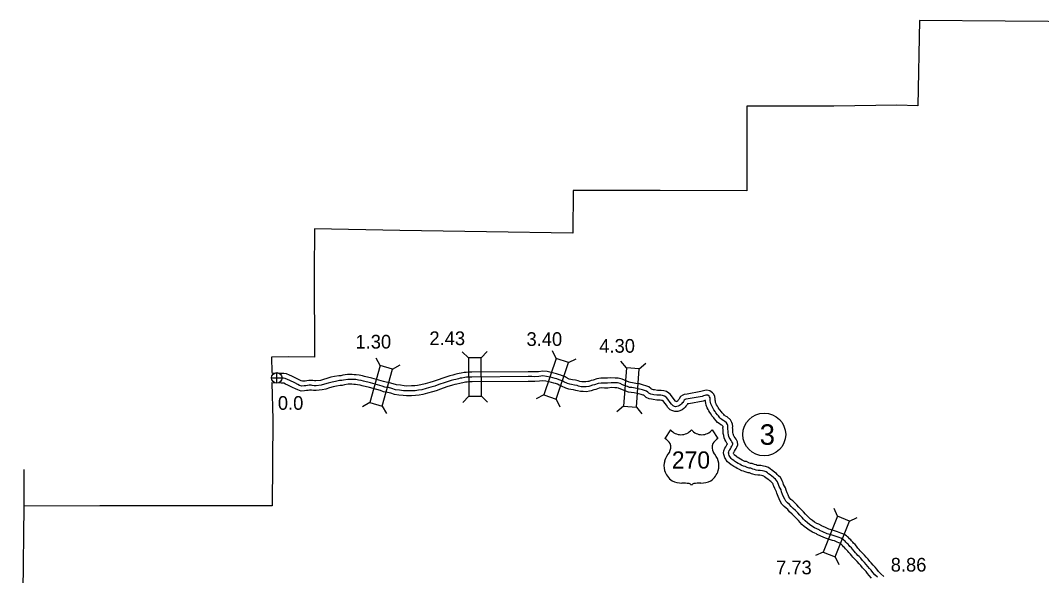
# Model space of a CAD drawing. Extents: x -83719 to 153526, y -11835 to 11446.
# Drawn here: x -5887 to -4838, y -2658 to -2087 of the extents above; entities that cross this region are included whole.
import ezdxf

# ---------------------------------------------------------------- set-up
doc = ezdxf.new("R2010")
doc.units = 0
for name, color, linetype in [('Level 15', 7, 'Continuous'), ('Level 2', 7, 'Continuous'), ('Level 20', 7, 'Continuous'), ('Level 22', 7, 'Continuous'), ('Level 25', 7, 'Continuous'), ('Level 26', 7, 'Continuous'), ('Level 27', 7, 'Continuous'), ('Level 58', 7, 'Continuous'), ('Level 59', 7, 'Continuous')]:
    doc.layers.add(name, color=color, linetype=linetype)

msp = doc.modelspace()

# ---------------------------------------------------------------- linework, layer by layer
at = {"layer": 'Level 15'}
for points in [[(-5608.3, -2452.5), (-5610.7, -2451.4), (-5613.6, -2450.1), (-5616.4, -2449.6), (-5618.9, -2449.5), (-5628.7, -2449.2)], [(-5286.7, -2454.6), (-5290.6, -2454.5), (-5294.6, -2455.1), (-5298.5, -2456.4), (-5300.6, -2456.9), (-5303.1, -2457.9), (-5303.9, -2458), (-5306.1, -2458.4), (-5308.4, -2458.4), (-5310, -2458.3), (-5312.2, -2457.8), (-5313.8, -2457.3), (-5316.7, -2456.6), (-5319.8, -2456.1), (-5321.3, -2455.9), (-5323.3, -2455.4), (-5326.2, -2453.9), (-5327.4, -2453.2), (-5329.4, -2452.3), (-5331.6, -2451.4), (-5334.1, -2450.6), (-5336.2, -2449.9), (-5338.8, -2449.3), (-5341.5, -2448.5), (-5345.7, -2447.7), (-5350.2, -2447.2), (-5354.7, -2447.8), (-5358.6, -2448), (-5361.6, -2447.8), (-5365.4, -2447.9), (-5423.2, -2448.3), (-5427.1, -2448.4), (-5429.1, -2448.6), (-5431.1, -2448.8), (-5434.2, -2449.4), (-5436.2, -2449.7), (-5438.1, -2450.1), (-5440.8, -2450.8), (-5442.9, -2451.3), (-5445.9, -2452), (-5452.1, -2454.1), (-5458.8, -2456.4), (-5462.9, -2458), (-5466.5, -2459), (-5471.3, -2460.4), (-5475.5, -2461.4), (-5479, -2462), (-5481.9, -2462.4), (-5485.4, -2462.5), (-5490, -2462.6), (-5492.8, -2462.4), (-5496.7, -2461.8), (-5500.6, -2461.4), (-5504, -2460.3), (-5507.9, -2459.4), (-5511.3, -2458.7), (-5514, -2457.8), (-5526.1, -2454.4), (-5533.4, -2452.8), (-5535.6, -2452.2), (-5538.9, -2451.4), (-5542, -2451), (-5544.2, -2450.9), (-5546.3, -2450.8), (-5551, -2450.8), (-5555.9, -2451.5), (-5557.7, -2451.9), (-5559.8, -2452), (-5564.3, -2452.9), (-5568, -2453.6), (-5572.4, -2454.9), (-5575.8, -2456), (-5578.9, -2456.7), (-5583.5, -2457.3), (-5585, -2457.2), (-5586.6, -2457), (-5588.3, -2456.8), (-5590.9, -2456.8), (-5592.7, -2457.1), (-5594.4, -2457.4), (-5595.9, -2457.5), (-5597.4, -2457.6), (-5598.7, -2457.2), (-5600, -2456.6), (-5602.9, -2455), (-5608.3, -2452.5)], [(-5153.9, -2532.1), (-5154.1, -2531.8), (-5154.2, -2531.4), (-5154.1, -2531.1), (-5154, -2530.9), (-5153.1, -2529.5), (-5152.2, -2528), (-5151.6, -2526.8), (-5150.7, -2525.3), (-5149.9, -2523.1), (-5150.1, -2520.1), (-5151.6, -2517.1), (-5152.6, -2515.8), (-5153.4, -2514.3), (-5154.2, -2513.1), (-5154.3, -2512.9), (-5154.6, -2511.6), (-5154.8, -2510.4), (-5154.8, -2508.8), (-5155, -2506.6), (-5155.1, -2505.8), (-5155, -2504.2), (-5155.2, -2501.7), (-5155.9, -2499.9), (-5157.3, -2497.4), (-5160.7, -2494.4), (-5162.4, -2493.7), (-5163.2, -2493), (-5163.6, -2492.8), (-5164.3, -2491.9), (-5165.9, -2490.1), (-5166.7, -2489), (-5168.3, -2487.2), (-5168.9, -2486.2), (-5170, -2484.5), (-5170.8, -2483.1), (-5171.6, -2481.8), (-5172.1, -2480.8), (-5172.6, -2479.4), (-5172.9, -2478.1), (-5173.1, -2477.1), (-5173.2, -2475.7), (-5173.4, -2473.4), (-5174.6, -2470.9), (-5175.8, -2469.4), (-5178.5, -2467.4), (-5181.6, -2466.9), (-5183.7, -2467.1), (-5185.1, -2467.4), (-5186.5, -2467.8), (-5187.9, -2468.3), (-5201.7, -2470.9), (-5204.8, -2471.3), (-5206.2, -2472), (-5208.6, -2473.3), (-5210, -2475.7), (-5210.4, -2476.4), (-5210.8, -2476.8), (-5211.4, -2477.5), (-5211.9, -2478), (-5212.2, -2478.3), (-5212.7, -2478.5), (-5213.4, -2478.7), (-5214, -2478.1), (-5215.1, -2476.5), (-5217.8, -2472.8), (-5219.5, -2470.8), (-5220.6, -2469.9), (-5223.1, -2468.3), (-5226, -2467.5), (-5228.5, -2467.1), (-5230.9, -2467), (-5232.5, -2467), (-5235.4, -2466.6), (-5236.4, -2466.5), (-5237.6, -2466.1), (-5238.5, -2465.8), (-5238.9, -2465.3), (-5241.1, -2463.4), (-5244.3, -2462.2), (-5246.7, -2461.7), (-5251, -2460.4), (-5254.5, -2459.8), (-5258.1, -2459.1), (-5260.2, -2459), (-5261.4, -2458.5), (-5263.8, -2457.6), (-5266.2, -2456.6), (-5268.8, -2455.4), (-5272.9, -2454.3), (-5276, -2454.3), (-5280.2, -2454.2), (-5283.8, -2454.6), (-5286.8, -2454.6)], [(-5612.5, -2461.5), (-5614.9, -2460.5), (-5616.5, -2459.7), (-5617.4, -2459.6), (-5619.2, -2459.5), (-5629, -2459.2)], [(-5286.8, -2464.6), (-5289.9, -2464.5), (-5292.2, -2464.9), (-5295.8, -2466.1), (-5297.7, -2466.5), (-5300.6, -2467.6), (-5302.3, -2467.9), (-5305.4, -2468.4), (-5308.7, -2468.3), (-5311.4, -2468.2), (-5314.7, -2467.4), (-5316.4, -2467), (-5318.6, -2466.4), (-5321.3, -2466), (-5323.4, -2465.7), (-5326.7, -2464.8), (-5331.1, -2462.7), (-5332.2, -2462), (-5333.4, -2461.5), (-5335, -2460.8), (-5337.3, -2460.1), (-5338.9, -2459.5), (-5341.2, -2459), (-5343.9, -2458.2), (-5347.2, -2457.6), (-5350.1, -2457.3), (-5353.7, -2457.7), (-5358.6, -2458), (-5361.8, -2457.8), (-5365.2, -2457.9), (-5423, -2458.3), (-5426.4, -2458.4), (-5428.1, -2458.6), (-5429.7, -2458.7), (-5432.5, -2459.3), (-5434.3, -2459.5), (-5435.7, -2459.8), (-5438.5, -2460.6), (-5440.7, -2461), (-5443.1, -2461.6), (-5448.8, -2463.5), (-5455.4, -2465.8), (-5459.8, -2467.5), (-5463.8, -2468.6), (-5468.8, -2470), (-5473.5, -2471.1), (-5477.3, -2471.9), (-5481, -2472.4), (-5485.2, -2472.5), (-5490.2, -2472.6), (-5493.8, -2472.4), (-5498.1, -2471.8), (-5502.7, -2471.2), (-5506.6, -2470), (-5510, -2469.1), (-5513.9, -2468.4), (-5517, -2467.3), (-5528.5, -2464.1), (-5535.9, -2462.5), (-5538.1, -2461.8), (-5540.6, -2461.3), (-5542.8, -2461), (-5544.5, -2460.9), (-5546.6, -2460.8), (-5550.4, -2460.8), (-5554, -2461.3), (-5556.4, -2461.9), (-5558.6, -2461.9), (-5562.3, -2462.7), (-5565.6, -2463.3), (-5569.5, -2464.5), (-5573.2, -2465.7), (-5577.1, -2466.5), (-5583.1, -2467.3), (-5585.9, -2467.2), (-5587.9, -2466.9), (-5588.8, -2466.8), (-5590.1, -2466.8), (-5591.3, -2467), (-5593.1, -2467.3), (-5595.2, -2467.5), (-5598.6, -2467.7), (-5602.2, -2466.6), (-5604.4, -2465.6), (-5607.5, -2463.9), (-5612.5, -2461.5)], [(-5162, -2537.9), (-5163.2, -2536.3), (-5163.9, -2533.9), (-5164.1, -2533), (-5164.4, -2531.2), (-5164, -2529.1), (-5163.1, -2526.4), (-5162.2, -2525.2), (-5161.7, -2524.4), (-5161, -2523.2), (-5160.4, -2522.1), (-5161, -2521.4), (-5162.1, -2519.4), (-5163.1, -2517.7), (-5163.8, -2516), (-5164.3, -2513.6), (-5164.8, -2511.3), (-5164.8, -2509.4), (-5165, -2507.4), (-5165.1, -2505.6), (-5165, -2504.5), (-5165, -2504.1), (-5165, -2504.1), (-5165.2, -2503.7), (-5166.1, -2502.9), (-5167.4, -2502.4), (-5169.1, -2501.1), (-5170.6, -2500), (-5172, -2498.3), (-5173.6, -2496.4), (-5174.4, -2495.4), (-5176.4, -2493.1), (-5177.3, -2491.6), (-5178.6, -2489.8), (-5179.5, -2488), (-5180.3, -2486.7), (-5181.2, -2485), (-5182.2, -2482.3), (-5182.7, -2480.2), (-5183.1, -2478.4), (-5183.1, -2477.3), (-5183.6, -2477.4), (-5185.3, -2478), (-5200, -2480.7), (-5201.5, -2480.9), (-5202.3, -2482.3), (-5203.1, -2483.3), (-5204, -2484.4), (-5205.3, -2485.6), (-5207.1, -2487), (-5209.3, -2487.9), (-5211.6, -2488.6), (-5214.5, -2488.9), (-5216.6, -2488.2), (-5217.7, -2487.7), (-5219.3, -2486.9), (-5221.6, -2484.6), (-5223.2, -2482.4), (-5225.7, -2478.9), (-5226.6, -2477.9), (-5227.1, -2477.6), (-5228.1, -2477.3), (-5229.6, -2477.1), (-5231.2, -2477), (-5233.2, -2477), (-5236.9, -2476.5), (-5238.5, -2476.2), (-5240.9, -2475.6), (-5244.1, -2474.2), (-5245.7, -2472.7), (-5246.4, -2472.1), (-5247.1, -2471.8), (-5249.2, -2471.4), (-5253.3, -2470.1), (-5256.2, -2469.6), (-5259.3, -2469.1), (-5262.3, -2468.8), (-5264.9, -2467.9), (-5267.4, -2466.9), (-5270.2, -2465.8), (-5272.3, -2464.8), (-5274.2, -2464.3), (-5276.1, -2464.3), (-5279.8, -2464.2), (-5283.3, -2464.6), (-5286.7, -2464.6)], [(-5012.5, -2660), (-5014.7, -2657.4), (-5016.4, -2655.2), (-5018, -2653.4), (-5019.9, -2651.4), (-5021.7, -2649.4), (-5023.5, -2647.1), (-5025.2, -2645.3), (-5027.1, -2643.1), (-5028.4, -2641.7), (-5029.9, -2640.4), (-5031.5, -2638.5), (-5032.5, -2637.3), (-5034, -2635.6), (-5035.7, -2633.6), (-5036.7, -2632.3), (-5038.1, -2631), (-5039, -2630), (-5040.1, -2628.7), (-5041, -2627.8), (-5042.2, -2626.6), (-5043, -2625.8), (-5043.7, -2625.2), (-5044.1, -2624.8), (-5044.8, -2624.3), (-5046, -2623.7), (-5047.6, -2623.1), (-5050.5, -2621.9), (-5052.4, -2621.3), (-5055.4, -2620.4), (-5059.7, -2619.1), (-5064.5, -2617), (-5068.2, -2615.4), (-5069, -2614.7), (-5070.6, -2613.9), (-5073.1, -2613), (-5076.6, -2610.8), (-5079.2, -2608.8), (-5081.6, -2607), (-5083.9, -2604.8), (-5085.8, -2602.9), (-5087.5, -2601), (-5089.7, -2598.6), (-5091.7, -2596.5), (-5094, -2594.3), (-5096.5, -2591.9), (-5098.5, -2589.7), (-5100.1, -2588.1), (-5102.1, -2586.5), (-5104.5, -2584), (-5106.1, -2581.1), (-5107.2, -2578.6), (-5108.3, -2576), (-5109.6, -2572.8), (-5110.1, -2571.2), (-5111.8, -2567.9), (-5112.7, -2565.6), (-5113.3, -2564.1), (-5113.6, -2563.4), (-5113.9, -2562.8), (-5114.5, -2562.2), (-5116, -2560.8), (-5116.9, -2560), (-5117.9, -2559.1), (-5119.5, -2557.9), (-5121, -2556.9), (-5122.2, -2556), (-5123.1, -2555.4), (-5124.2, -2555), (-5125.5, -2554.7), (-5127.3, -2554.3), (-5129.2, -2554.3), (-5132.1, -2554), (-5134.2, -2553.2), (-5135.8, -2552.7), (-5137.8, -2552), (-5139.2, -2551.8), (-5142.2, -2550.9), (-5143.9, -2550), (-5145.5, -2549.8), (-5148.9, -2548.2), (-5150.4, -2547.3), (-5151.9, -2546.4), (-5153.9, -2545.3), (-5155.8, -2544), (-5156.7, -2543.5), (-5158.7, -2541.9), (-5160.3, -2540.6), (-5161.7, -2538.8), (-5162.4, -2537.2)], [(-4999.7, -2658.5), (-5002.8, -2655.6), (-5005.1, -2653.3), (-5007, -2651), (-5008.7, -2648.9), (-5010.5, -2646.7), (-5012.6, -2644.5), (-5014.1, -2642.9), (-5015.9, -2640.6), (-5017.8, -2638.6), (-5019.7, -2636.4), (-5021.6, -2634.4), (-5022.7, -2633.4), (-5023.9, -2632), (-5025, -2630.7), (-5026.3, -2629.2), (-5027.9, -2627.3), (-5029.3, -2625.6), (-5030.9, -2624), (-5031.6, -2623.2), (-5032.8, -2621.9), (-5033.7, -2620.9), (-5035, -2619.6), (-5036.1, -2618.5), (-5037.1, -2617.6), (-5038.1, -2616.7), (-5039.8, -2615.7), (-5041.8, -2614.6), (-5043.9, -2613.8), (-5047.2, -2612.5), (-5049.5, -2611.7), (-5052.5, -2610.8), (-5056.2, -2609.7), (-5060.5, -2607.8), (-5063, -2606.7), (-5063.5, -2606.3), (-5066.6, -2604.7), (-5068.7, -2604), (-5070.9, -2602.6), (-5073.1, -2600.9), (-5075.1, -2599.4), (-5076.9, -2597.6), (-5078.6, -2595.9), (-5080.1, -2594.3), (-5082.4, -2591.8), (-5084.6, -2589.4), (-5087.1, -2587.1), (-5089.3, -2584.9), (-5091.3, -2582.8), (-5093.4, -2580.7), (-5095.3, -2579.1), (-5096.4, -2578), (-5097.2, -2576.6), (-5098.1, -2574.6), (-5099.1, -2572.3), (-5100.1, -2569.6), (-5100.8, -2567.3), (-5102.7, -2563.8), (-5103.3, -2562), (-5104.1, -2560.2), (-5104.6, -2559), (-5105.9, -2556.5), (-5107.9, -2554.8), (-5109.2, -2553.6), (-5110.1, -2552.6), (-5111.6, -2551.4), (-5113.7, -2549.7), (-5115.3, -2548.8), (-5116.3, -2548), (-5118.3, -2546.5), (-5121.3, -2545.3), (-5123.5, -2544.9), (-5126.2, -2544.3), (-5128.7, -2544.3), (-5129.8, -2544.2), (-5131, -2543.7), (-5132.8, -2543.2), (-5135.2, -2542.4), (-5136.7, -2542.1), (-5138.5, -2541.5), (-5140.9, -2540.3), (-5142.6, -2540.1), (-5144.1, -2539.4), (-5145.3, -2538.7), (-5147, -2537.7), (-5148.7, -2536.8), (-5150.4, -2535.6), (-5151.1, -2535.2), (-5152.5, -2534), (-5153.1, -2533.6), (-5153.1, -2533.6), (-5153.5, -2532.8)]]:
    msp.add_lwpolyline(points, dxfattribs=at)
at = {"layer": 'Level 2'}
for points in [[(-4786.4, -2088.1), (-4874.9, -2087.2), (-4963, -2086.5), (-4964.6, -2174.4), (-4986.5, -2173.8)], [(-4986.5, -2173.8), (-5051.1, -2174.6), (-5140.4, -2174.8), (-5140.5, -2261.8), (-5229.7, -2261.5), (-5319.1, -2261.3), (-5319.3, -2305.5), (-5408.1, -2304), (-5497.2, -2302.6), (-5584.9, -2300.8), (-5585.2, -2345.3), (-5585, -2432.8), (-5611.2, -2432.7)], [(-5611.2, -2432.7), (-5629.3, -2432.9), (-5628.9, -2448.8)], [(-5628.7, -2459.1), (-5627.8, -2497), (-5628.6, -2585.7), (-5718, -2585.6), (-5805.7, -2585.8), (-5883.8, -2586), (-5883.8, -2586.6)], [(-5883.6, -2548.4), (-5883.8, -2586.3), (-5884.7, -2674.3), (-5885.9, -2761.9), (-5887.2, -2834.6)]]:
    msp.add_lwpolyline(points, dxfattribs=at)
at = {"layer": 'Level 20'}
for p, q in [((-5517.3, -2441.5), (-5521.6, -2433.8)), ((-5426.7, -2433.5), (-5433, -2427.3)), ((-5413.5, -2433.4), (-5407.3, -2427.2)), ((-5336.4, -2434.2), (-5340.3, -2426.3)), ((-5323.9, -2438.4), (-5316, -2434.5)), ((-5504.6, -2445.1), (-5496.9, -2440.8)), ((-5264.2, -2443.8), (-5270, -2437.1)), ((-5251.1, -2444.8), (-5244.4, -2439.1)), ((-5426.4, -2473.1), (-5432.6, -2479.4)), ((-5413.2, -2473), (-5407, -2479.2)), ((-5349.1, -2471.7), (-5357, -2475.6)), ((-5336.6, -2475.9), (-5332.7, -2483.8)), ((-5528, -2479.6), (-5535.7, -2483.9)), ((-5515.3, -2483.2), (-5511, -2490.9)), ((-5267.3, -2483.3), (-5274, -2489)), ((-5254.1, -2484.3), (-5248.4, -2491)), ((-5047.3, -2596.5), (-5050.8, -2588.4)), ((-5035, -2601.4), (-5027, -2597.9)), ((-5061.9, -2633.3), (-5070, -2636.8)), ((-5049.6, -2638.2), (-5046.1, -2646.2))]:
    msp.add_line(p, q, dxfattribs=at)
for points in [[(-5413.2, -2473), (-5413.5, -2433.4), (-5426.7, -2433.5), (-5426.4, -2473.1)], [(-5336.4, -2434.2), (-5349.1, -2471.7), (-5336.6, -2475.9), (-5323.9, -2438.4)], [(-5517.3, -2441.5), (-5528, -2479.6), (-5515.3, -2483.2), (-5504.6, -2445.1)], [(-5254.1, -2484.3), (-5251.1, -2444.8), (-5264.2, -2443.8), (-5267.3, -2483.3)], [(-5049.6, -2638.2), (-5035, -2601.4), (-5047.3, -2596.5), (-5061.9, -2633.3)]]:
    msp.add_lwpolyline(points, close=True, dxfattribs=at)
at = {"layer": 'Level 22'}
for p, q in [((-5218.9, -2507.6), (-5224.7, -2516.5)), ((-5176, -2507.6), (-5170.3, -2516.5))]:
    msp.add_line(p, q, dxfattribs=at)
for centre, radius, start, end in [((-5208.2, -2498.6), 14, 220.075, 319.6701), ((-5186.8, -2498.6), 14, 220.3299, 319.925), ((-5232.2, -2529.5), 15, 30.7809, 59.9883), ((-5162.7, -2529.5), 15, 120.0117, 149.2191), ((-5229, -2525.5), 10.3, 328.8105, 21.2108), ((-5166, -2525.5), 10.3, 158.7892, 211.1895), ((-5210, -2544.6), 15.8, 160.9576, 197.3819), ((-5202.1, -2546.6), 24, 138.9565, 162.6913), ((-5192.9, -2546.6), 24, 17.3087, 41.0435), ((-5185, -2544.6), 15.8, 342.6181, 19.0424), ((-5207.4, -2544.6), 18.3, 195.1074, 237.1312), ((-5187.6, -2544.6), 18.3, 302.8688, 344.8926), ((-5207.1, -2538.8), 23.5, 244.0771, 269.5779), ((-5187.9, -2538.8), 23.5, 270.4221, 295.9229), ((-5206.5, -2605.5), 43.1, 81.1942, 90.9539), ((-5201.1, -2566.8), 4.13, 28.0342, 72.9864), ((-5193.8, -2566.8), 4.13, 107.0136, 151.9658), ((-5188.5, -2605.5), 43.1, 89.0461, 98.8058)]:
    msp.add_arc(centre, radius, start, end, dxfattribs=at)
at = {"layer": 'Level 26'}
for p, q in [((-5629.2, -2454.2), (-5618.3, -2454.2)), ((-5623.7, -2459.6), (-5623.7, -2448.8))]:
    msp.add_line(p, q, dxfattribs=at)
msp.add_circle((-5623.7, -2454.2), 5.42, dxfattribs=at)
at = {"layer": 'Level 27'}
msp.add_circle((-5122.6, -2512.4), 22, dxfattribs=at)
at = {"layer": 'Level 59'}
for points in [[(-5610.4, -2457), (-5612.8, -2455.9), (-5615, -2454.9), (-5616.9, -2454.6), (-5619.1, -2454.5), (-5628.9, -2454.2)], [(-5286.8, -2459.6), (-5290.3, -2459.5), (-5293.4, -2460), (-5297.1, -2461.3), (-5299.1, -2461.7), (-5301.9, -2462.7), (-5303.1, -2462.9), (-5305.8, -2463.4), (-5308.6, -2463.4), (-5310.7, -2463.3), (-5313.5, -2462.6), (-5315.1, -2462.1), (-5317.6, -2461.5), (-5320.6, -2461.1), (-5322.4, -2460.8), (-5325, -2460.1), (-5328.7, -2458.3), (-5329.8, -2457.6), (-5331.4, -2456.9), (-5333.3, -2456.1), (-5335.7, -2455.3), (-5337.6, -2454.7), (-5340, -2454.2), (-5342.7, -2453.4), (-5346.5, -2452.6), (-5350.2, -2452.2), (-5354.2, -2452.8), (-5358.6, -2453), (-5361.7, -2452.8), (-5365.3, -2452.9), (-5423.1, -2453.3), (-5426.8, -2453.4), (-5428.6, -2453.6), (-5430.4, -2453.8), (-5433.4, -2454.3), (-5435.2, -2454.6), (-5436.9, -2455), (-5439.6, -2455.7), (-5441.8, -2456.2), (-5444.5, -2456.8), (-5450.5, -2458.8), (-5457.1, -2461.1), (-5461.4, -2462.8), (-5465.2, -2463.8), (-5470, -2465.2), (-5474.5, -2466.3), (-5478.1, -2466.9), (-5481.4, -2467.4), (-5485.3, -2467.5), (-5490.1, -2467.6), (-5493.3, -2467.4), (-5497.4, -2466.8), (-5501.6, -2466.3), (-5505.3, -2465.1), (-5509, -2464.2), (-5512.6, -2463.6), (-5515.5, -2462.6), (-5527.3, -2459.2), (-5534.6, -2457.7), (-5536.8, -2457), (-5539.7, -2456.4), (-5542.4, -2456), (-5544.3, -2455.9), (-5546.4, -2455.8), (-5550.7, -2455.8), (-5555, -2456.4), (-5557, -2456.9), (-5559.2, -2456.9), (-5563.3, -2457.8), (-5566.8, -2458.5), (-5571, -2459.7), (-5574.5, -2460.8), (-5578, -2461.6), (-5583.3, -2462.3), (-5585.4, -2462.2), (-5587.3, -2462), (-5588.5, -2461.8), (-5590.5, -2461.8), (-5592, -2462), (-5593.8, -2462.3), (-5595.6, -2462.5), (-5598, -2462.6), (-5600.5, -2461.9), (-5602.2, -2461.1), (-5605.2, -2459.4), (-5610.4, -2457)], [(-5158, -2535), (-5158.6, -2534.1), (-5159.1, -2532.6), (-5159.2, -2532.2), (-5159.3, -2531.3), (-5159.1, -2530.4), (-5158.6, -2528.8), (-5158.1, -2528.1), (-5157.4, -2527), (-5156.6, -2525.6), (-5155.9, -2524.4), (-5155.3, -2523.2), (-5155, -2522.4), (-5155, -2521.4), (-5155.8, -2519.8), (-5156.8, -2518.6), (-5157.7, -2516.8), (-5158.6, -2515.4), (-5159, -2514.4), (-5159.5, -2512.6), (-5159.8, -2510.8), (-5159.8, -2509.1), (-5160, -2507), (-5160.1, -2505.7), (-5160, -2504.3), (-5160.1, -2502.9), (-5160.5, -2502), (-5161.3, -2500.5), (-5163.4, -2498.7), (-5164.9, -2498), (-5166.2, -2497.1), (-5167.1, -2496.4), (-5168.2, -2495.1), (-5169.8, -2493.2), (-5170.6, -2492.2), (-5172.3, -2490.1), (-5173.1, -2488.9), (-5174.3, -2487.1), (-5175.2, -2485.5), (-5175.9, -2484.3), (-5176.6, -2482.9), (-5177.4, -2480.8), (-5177.8, -2479.1), (-5178.1, -2477.8), (-5178.2, -2476), (-5178.3, -2474.8), (-5178.8, -2473.7), (-5179.3, -2473), (-5180.5, -2472.1), (-5181.8, -2471.9), (-5182.8, -2472), (-5183.8, -2472.3), (-5185.1, -2472.6), (-5186.6, -2473.2), (-5200.8, -2475.8), (-5203.3, -2476.2), (-5203.9, -2476.5), (-5205, -2477.1), (-5205.7, -2478.3), (-5206.4, -2479.4), (-5206.9, -2480), (-5207.7, -2480.9), (-5208.6, -2481.8), (-5209.7, -2482.6), (-5211, -2483.2), (-5212.6, -2483.7), (-5214, -2483.9), (-5214.8, -2483.6), (-5215.6, -2483.2), (-5216.3, -2482.9), (-5217.8, -2481.3), (-5219.2, -2479.5), (-5221.7, -2475.9), (-5223.1, -2474.3), (-5223.5, -2473.9), (-5225.1, -2472.9), (-5227.1, -2472.4), (-5229, -2472.1), (-5231, -2472), (-5232.9, -2472), (-5236.2, -2471.6), (-5237.5, -2471.4), (-5239.3, -2470.9), (-5241.3, -2470), (-5242.3, -2469), (-5243.7, -2467.8), (-5245.7, -2467), (-5247.9, -2466.6), (-5252.2, -2465.3), (-5255.4, -2464.7), (-5258.7, -2464.1), (-5261.2, -2463.9), (-5263.2, -2463.2), (-5265.6, -2462.3), (-5268.2, -2461.2), (-5270.6, -2460.1), (-5273.6, -2459.3), (-5276, -2459.3), (-5280, -2459.2), (-5283.6, -2459.6), (-5286.8, -2459.6)], [(-5006.3, -2659.2), (-5008.8, -2656.6), (-5010.9, -2654.2), (-5012.6, -2652.1), (-5014.3, -2650.1), (-5016.3, -2648), (-5017.9, -2646.2), (-5019.7, -2643.9), (-5021.5, -2641.9), (-5023.4, -2639.7), (-5025, -2638), (-5026.3, -2636.9), (-5027.7, -2635.2), (-5028.8, -2634), (-5030.1, -2632.4), (-5031.8, -2630.5), (-5033, -2628.9), (-5034.5, -2627.5), (-5035.3, -2626.6), (-5036.5, -2625.3), (-5037.4, -2624.4), (-5038.6, -2623.1), (-5039.6, -2622.1), (-5040.4, -2621.4), (-5041.1, -2620.8), (-5042.3, -2620), (-5043.9, -2619.1), (-5045.7, -2618.4), (-5048.8, -2617.2), (-5050.9, -2616.5), (-5053.9, -2615.6), (-5057.9, -2614.4), (-5062.5, -2612.4), (-5065.6, -2611.1), (-5066.3, -2610.5), (-5068.6, -2609.3), (-5070.9, -2608.5), (-5073.7, -2606.7), (-5076.1, -2604.9), (-5078.3, -2603.2), (-5080.4, -2601.2), (-5082.2, -2599.4), (-5083.8, -2597.7), (-5086.1, -2595.2), (-5088.1, -2593), (-5090.6, -2590.7), (-5092.9, -2588.4), (-5094.9, -2586.3), (-5096.8, -2584.4), (-5098.7, -2582.8), (-5100.4, -2581), (-5101.6, -2578.9), (-5102.7, -2576.6), (-5103.7, -2574.1), (-5104.8, -2571.2), (-5105.4, -2569.2), (-5107.3, -2565.8), (-5108, -2563.8), (-5108.7, -2562.2), (-5109.1, -2561.2), (-5109.9, -2559.6), (-5111.2, -2558.5), (-5112.6, -2557.2), (-5113.5, -2556.3), (-5114.7, -2555.2), (-5116.6, -2553.8), (-5118.1, -2552.8), (-5119.2, -2552), (-5120.7, -2550.9), (-5122.7, -2550.2), (-5124.5, -2549.8), (-5126.8, -2549.3), (-5128.9, -2549.3), (-5130.9, -2549.1), (-5132.6, -2548.4), (-5134.3, -2547.9), (-5136.5, -2547.2), (-5138, -2546.9), (-5140.3, -2546.2), (-5142.4, -2545.2), (-5144.1, -2545), (-5146.5, -2543.8), (-5147.8, -2543), (-5149.5, -2542.1), (-5151.3, -2541.1), (-5153.1, -2539.8), (-5153.9, -2539.3), (-5155.6, -2538), (-5156.7, -2537.1), (-5157.4, -2536.2), (-5158, -2535)]]:
    msp.add_lwpolyline(points, dxfattribs=at)

# ---------------------------------------------------------------- texts
at = {"layer": 'Level 22'}
msp.add_text('270', height=17.6, dxfattribs=at).set_placement((-5217.6, -2547.4))
at = {"layer": 'Level 25'}
msp.add_text('0.0', height=14.08, dxfattribs=at).set_placement((-5622.6, -2487))
at = {"layer": 'Level 27'}
msp.add_text('3', height=21.1, dxfattribs=at).set_placement((-5127.3, -2523))
at = {"layer": 'Level 58'}
for s, p in [('1.30', (-5542.8, -2424)), ('2.43', (-5466.8, -2420.5)), ('3.40', (-5367, -2421.3)), ('4.30', (-5292.2, -2428.3)), ('7.73', (-5110.5, -2656.2)), ('8.86', (-4992.6, -2653.4))]:
    msp.add_text(s, height=14.08, dxfattribs=at).set_placement(p)

doc.saveas('drawing.dxf')
